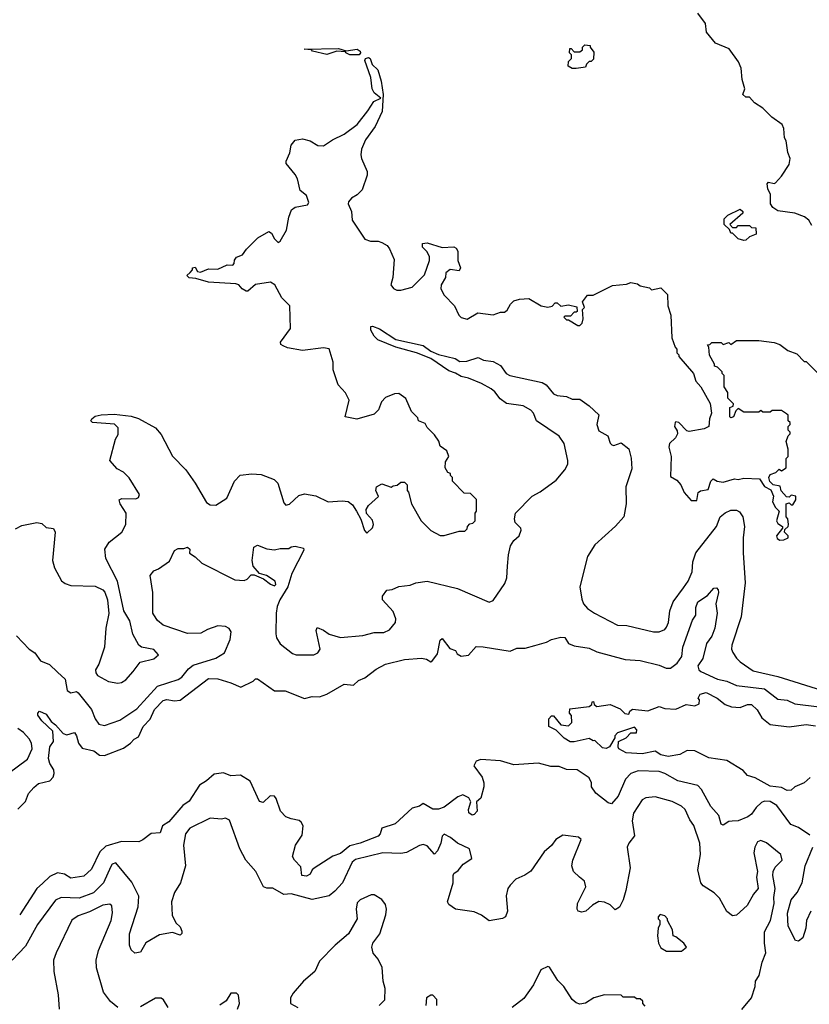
# Model space of a CAD drawing. Extents: x 2239805 to 2396427, y 665731 to 772158.
# Tile 280 of 326: x 2345894 to 2350082, y 731271 to 736491. Entities that reach past the tile are written whole.
import ezdxf

# ---------------------------------------------------------------- set-up
doc = ezdxf.new("R2010")
doc.units = 0

msp = doc.modelspace()

# ---------------------------------------------------------------- linework, layer by layer
at = {"layer": '0CON05XD'}
for points in [[(2350095, 735400), (2350079.3, 735429.3), (2350055.9, 735445.9), (2350005, 735466), (2349915, 735478), (2349888.8, 735495), (2349876.2, 735515), (2349876.7, 735565), (2349862.5, 735595), (2349858.3, 735621.7), (2349865, 735630), (2349895, 735622.5), (2349903, 735627), (2349935, 735662.5), (2349975.8, 735724.2), (2349981.2, 735755), (2349967.3, 735787.3), (2349959.3, 735849.3), (2349950, 735865), (2349947.5, 735915), (2349937.5, 735935), (2349882.5, 735975), (2349835, 736022.5), (2349790.7, 736050.7), (2349765, 736080), (2349745, 736080), (2349730, 736095), (2349740, 736125), (2349726.7, 736175), (2349720, 736235), (2349707, 736267), (2349656.4, 736336.4), (2349585, 736367.5), (2349537.5, 736425), (2349531.7, 736471.7), (2349490, 736525)], [(2348845, 736232.5), (2348825, 736233.3), (2348802.5, 736245), (2348805, 736270), (2348820, 736285), (2348820, 736305), (2348810, 736315), (2348811.7, 736338.3), (2348818.3, 736338.3), (2348835, 736320), (2348865, 736320), (2348878.3, 736331.7), (2348880, 736345), (2348891.7, 736358.3), (2348920, 736355), (2348920, 736345), (2348939.3, 736319.3), (2348938.3, 736281.7), (2348925, 736270), (2348915, 736270), (2348900, 736255), (2348895, 736240), (2348845, 736232.5)], [(2347695, 736304.3), (2347644.5, 736304.5), (2347623.3, 736315), (2347621.7, 736321.7), (2347575.7, 736324.3), (2347522.7, 736307.3), (2347447.5, 736325), (2347441.7, 736331.7), (2347402.5, 736335), (2347585, 736339.2), (2347625, 736326.7), (2347685, 736334.3), (2347700, 736325), (2347702.5, 736315), (2347695, 736304.3)], [(2345871.7, 733791.7), (2345905, 733810), (2345985, 733826.2), (2346011.2, 733821.2), (2346035, 733800), (2346073.6, 733793.6), (2346083.3, 733775), (2346068.1, 733625), (2346078.6, 733585), (2346116.6, 733516.6), (2346135, 733502), (2346165, 733491.4), (2346295, 733488), (2346335, 733468), (2346345.5, 733455.5), (2346360, 733415), (2346366.8, 733343.2), (2346350.8, 733265), (2346343.8, 733165), (2346313.3, 733075), (2346296.7, 733045), (2346298.3, 733028.3), (2346307.5, 733015), (2346365, 732983.3), (2346415, 732973.3), (2346435, 732977.5), (2346457.7, 732992.3), (2346496.7, 733035), (2346532.5, 733085), (2346605, 733103.3), (2346630, 733125), (2346605, 733153.3), (2346540, 733165), (2346525.9, 733175.9), (2346494.4, 733234.4), (2346478.6, 733305), (2346446.9, 733356.9), (2346412.5, 733515), (2346350.5, 733635), (2346345.6, 733684.4), (2346368.8, 733721.2), (2346435.9, 733774.1), (2346456.7, 733815), (2346458.8, 733875), (2346426.7, 733925), (2346422.5, 733945), (2346436.2, 733953.8), (2346509.7, 733950.3), (2346525, 733957.5), (2346530, 733975), (2346475, 734062.5), (2346445, 734092.5), (2346410.7, 734110.7), (2346372.5, 734155), (2346403, 734267), (2346417, 734293), (2346417, 734327), (2346396.4, 734346.4), (2346280, 734355), (2346272.5, 734365), (2346277.5, 734375), (2346295, 734390), (2346327, 734397), (2346395, 734400), (2346485, 734390), (2346525, 734377.5), (2346615, 734327.5), (2346645, 734292.5), (2346705, 734176.7), (2346776, 734105), (2346824.2, 734034.2), (2346885, 733932.5), (2346905, 733920), (2346935, 733917.5), (2346992.5, 733955), (2347033.8, 734045), (2347064.2, 734075.8), (2347126.1, 734083.9), (2347175, 734080.8), (2347244.2, 734054.2), (2347264.2, 734034.2), (2347295, 733930), (2347305, 733917.5), (2347325, 733923.3), (2347375, 733969.2), (2347405, 733977.5), (2347465, 733966.9), (2347530, 733935), (2347605, 733941.2), (2347637, 733937), (2347659.4, 733919.4), (2347681.2, 733885), (2347704, 733844), (2347723.3, 733783.3), (2347735, 733770), (2347765, 733797.5), (2347771.2, 733815), (2347765, 733837.5), (2347733, 733873), (2347732.5, 733895), (2347743.6, 733916.4), (2347797, 733963), (2347782.5, 733995), (2347786.7, 734015), (2347815, 734030), (2347865, 734012.5), (2347875, 734020), (2347897, 734023), (2347915, 734040), (2347935, 734040), (2347950, 734025), (2347950, 733995), (2347957, 733987), (2347972.5, 733925), (2348023.9, 733833.9), (2348075, 733783.3), (2348125, 733757.5), (2348145, 733757.5), (2348225, 733780), (2348255, 733780), (2348268.3, 733791.7), (2348270, 733805), (2348281.7, 733818.3), (2348298.3, 733821.7), (2348310, 733835), (2348310, 733875), (2348317.5, 733885), (2348317, 733947), (2348285, 733980), (2348251.7, 733981.7), (2348190, 734045), (2348190, 734065), (2348180, 734075), (2348180, 734085), (2348165, 734090), (2348150, 734115), (2348153, 734147), (2348170, 734175), (2348160, 734205), (2348125, 734230), (2348117, 734257), (2348095, 734290), (2348055, 734330), (2348045, 734350), (2348010, 734365), (2348005, 734380), (2347972.5, 734415), (2347943, 734483), (2347905, 734510), (2347883, 734507), (2347835, 734487.5), (2347812.5, 734465), (2347797, 734423), (2347775, 734400), (2347683, 734373), (2347620, 734385), (2347642.5, 734475), (2347623, 734513), (2347582.5, 734555), (2347556.7, 734635), (2347556.1, 734676.1), (2347536.4, 734746.4), (2347505, 734752.5), (2347395, 734737.5), (2347315, 734751.2), (2347291.7, 734761.7), (2347280, 734770), (2347278.3, 734781.7), (2347330, 734855), (2347327.5, 734975), (2347285, 735016.7), (2347248, 735085), (2347225, 735100), (2347145, 735088), (2347105, 735052.5), (2347095, 735052.5), (2347074.1, 735064.1), (2347055.8, 735085.8), (2347040.8, 735090.8), (2346895, 735099.2), (2346829.3, 735119.3), (2346793, 735123), (2346780, 735135), (2346799.3, 735150.7), (2346810, 735165), (2346810, 735175), (2346825, 735180), (2346837, 735157), (2346853, 735153), (2346895, 735170), (2346945, 735168.8), (2346995, 735192.5), (2347025, 735190), (2347031.7, 735198.3), (2347033, 735217), (2347045, 735232.5), (2347076.1, 735243.9), (2347097.5, 735275), (2347157.5, 735335), (2347215, 735367.5), (2347229.3, 735359.3), (2347245, 735330), (2347265, 735310), (2347275, 735317.5), (2347308.8, 735375), (2347321.2, 735445), (2347335.9, 735484.1), (2347355, 735497.5), (2347420, 735510), (2347428.3, 735521.7), (2347415, 735558.8), (2347382.5, 735585), (2347367, 735647), (2347355, 735670), (2347308.3, 735728.3), (2347308.3, 735741.7), (2347327.5, 735785), (2347333.9, 735826.1), (2347355, 735853.3), (2347395, 735860), (2347435, 735848.8), (2347475, 735823.8), (2347505, 735823.3), (2347552.5, 735855), (2347615.8, 735884.2), (2347683.3, 735935), (2347741.5, 736008.5), (2347773, 736057), (2347810, 736075), (2347775, 736103.8), (2347764.3, 736125), (2347757.1, 736185), (2347724, 736275), (2347727.5, 736285), (2347745, 736290), (2347752.5, 736285), (2347764, 736254), (2347793.8, 736225), (2347812, 736165), (2347822.5, 736095), (2347817.5, 736005), (2347780, 735925), (2347727.5, 735855), (2347707.5, 735805), (2347703.3, 735775), (2347707.5, 735755), (2347736.4, 735686.4), (2347737, 735667), (2347710.7, 735589.3), (2347685, 735563.3), (2347654.2, 735545.8), (2347638.8, 735525), (2347636.7, 735515), (2347653.3, 735475), (2347658.3, 735428.3), (2347725, 735327.5), (2347755, 735316.7), (2347795, 735316.7), (2347815, 735310), (2347842.5, 735295), (2347856.1, 735276.1), (2347880.7, 735220.7), (2347873.8, 735125), (2347862.5, 735085), (2347877, 735067), (2347895, 735057.5), (2347915, 735057.5), (2347975, 735073.3), (2348040.7, 735139.3), (2348067.5, 735215), (2348067.5, 735235), (2348053, 735263), (2348030, 735285), (2348030, 735305), (2348055, 735307.5), (2348135, 735283.3), (2348196.4, 735286.4), (2348209.3, 735279.3), (2348217.5, 735265), (2348217.5, 735215), (2348232.5, 735175), (2348225, 735160), (2348177, 735167), (2348155, 735150), (2348152.5, 735125), (2348130, 735085), (2348127.5, 735065), (2348145, 735030), (2348200, 734975), (2348222.5, 734925), (2348235, 734913.3), (2348266.7, 734903.3), (2348323.6, 734936.4), (2348405, 734926.7), (2348445, 734940), (2348465, 734940), (2348479.3, 734950.7), (2348497, 734983), (2348515, 735000), (2348545, 735010), (2348595, 735012.5), (2348660, 734975), (2348695, 734967.5), (2348718.3, 734971.7), (2348735, 734990), (2348745, 734990), (2348765, 734972.5), (2348805, 734980), (2348848.3, 734968.3), (2348850, 734945), (2348845, 734940), (2348835, 734940), (2348815, 734920), (2348785, 734920), (2348780, 734915), (2348795, 734900), (2348805, 734900), (2348855, 734870), (2348865, 734870), (2348877, 734883), (2348882.5, 734905), (2348880, 734955), (2348890, 734965), (2348880, 734995), (2348905, 735030), (2348935, 735030), (2349038.3, 735081.7), (2349111.7, 735088.3), (2349135, 735097.5), (2349171.7, 735091.7), (2349185, 735080), (2349235, 735070), (2349245, 735060), (2349295, 735070), (2349330, 735035), (2349332.5, 734975), (2349347.5, 734925), (2349352.5, 734805), (2349370, 734755), (2349380, 734745), (2349380, 734725), (2349390, 734715), (2349390, 734705), (2349467.5, 734615), (2349480, 734575), (2349507.5, 734545), (2349557, 734457), (2349562.5, 734405), (2349552.5, 734375), (2349550, 734335), (2349525, 734322.5), (2349445, 734307.5), (2349431.7, 734311.7), (2349390, 734355), (2349375, 734360), (2349370, 734355), (2349367.5, 734335), (2349381.7, 734311.7), (2349382.5, 734295), (2349372.5, 734275), (2349340, 734245), (2349337.5, 734225), (2349350, 734175), (2349345, 734070), (2349379.3, 734049.3), (2349400, 734025), (2349417.5, 733985), (2349455, 733942.5), (2349485, 733942.5), (2349492.5, 733985), (2349505, 733993.3), (2349545, 734001.2), (2349560, 734045), (2349573, 734057), (2349594, 734044), (2349625, 734038.8), (2349685, 734056.7), (2349705, 734053.3), (2349735, 734061.2), (2349817.5, 734057.5), (2349845, 734016.7), (2349878.8, 733998.8), (2349892.5, 733965), (2349887.5, 733935), (2349902.5, 733905), (2349922.5, 733885), (2349907.5, 733835), (2349915, 733820), (2349940, 733805), (2349940, 733795), (2349907.5, 733755), (2349911.7, 733741.7), (2349925, 733732.5), (2349947, 733733), (2349970, 733745), (2349970, 733755), (2349950, 733775), (2349951.7, 733788.3), (2349970, 733805), (2349972.5, 733815), (2349967.5, 733845), (2349960, 733855), (2349960, 733925), (2349975, 733930), (2349985, 733920), (2349995, 733920), (2350010, 733945), (2350010, 733965), (2349985, 733970), (2349975, 733960), (2349961.7, 733961.7), (2349933, 733993), (2349928.3, 734018.3), (2349890, 734025), (2349873, 734043), (2349867.5, 734065), (2349875, 734080), (2349905, 734090), (2349921.7, 734108.3), (2349935, 734100), (2349960, 734115), (2349960, 734165), (2349970, 734175), (2349970, 734215), (2349960, 734255), (2349970, 734285), (2349980, 734295), (2349980, 734305), (2349970, 734315), (2349970, 734335), (2349980, 734345), (2349980, 734355), (2349970, 734365), (2349970, 734395), (2349961.7, 734401.7)], [(2349735, 735320), (2349705, 735330), (2349675, 735360), (2349665, 735360), (2349658.3, 735378.3), (2349630, 735405), (2349630, 735435), (2349650, 735455), (2349715, 735487.5), (2349730, 735475), (2349730, 735465), (2349660, 735405), (2349675, 735390), (2349695, 735390), (2349705, 735400), (2349765, 735400), (2349775, 735390), (2349798.3, 735388.3), (2349800, 735355), (2349765, 735340), (2349745, 735322.5), (2349735, 735320)], [(2345877.5, 733225), (2345944.1, 733154.1), (2345973.9, 733133.9), (2346005, 733092.5), (2346052.3, 733072.3), (2346095, 733032), (2346136, 732995), (2346145.8, 732935), (2346165, 732923.3), (2346195, 732930), (2346205, 732922), (2346275.5, 732835), (2346294.6, 732784.6), (2346315, 732756), (2346345, 732750), (2346425, 732778.6), (2346515, 732838.1), (2346625, 732958.5), (2346735, 732992.7), (2346755, 733005.6), (2346789.5, 733050.5), (2346815, 733069.1), (2346935, 733106.9), (2346981.2, 733135), (2347010, 733205), (2347016.1, 733246.1), (2347005, 733262.9), (2346985, 733274.4), (2346945, 733277.1), (2346890.9, 733259.1), (2346855, 733239.2), (2346785, 733238.1), (2346655, 733280.8), (2346625, 733306.7), (2346605.9, 733335.9), (2346601.2, 733345), (2346601.2, 733455), (2346586.2, 733545), (2346605, 733570), (2346630.7, 733579.3), (2346689.3, 733620.7), (2346715, 733676.7), (2346735, 733687.5), (2346765, 733687.5), (2346784.2, 733695.8), (2346796.2, 733685), (2346795, 733662.5), (2346825, 733643.3), (2346859.7, 733609.7), (2347035, 733522.2), (2347085, 733518.1), (2347101.2, 733525), (2347122.3, 733547.7), (2347138.3, 733548.3), (2347187, 733527), (2347225, 733498), (2347245, 733490), (2347253.3, 733496.7), (2347248.8, 733515), (2347202.5, 733545), (2347165.9, 733555.9), (2347133.3, 733595), (2347126.7, 733625), (2347136.7, 733695), (2347156.1, 733706.1), (2347205, 733686.7), (2347245, 733680), (2347275, 733687.5), (2347321.7, 733688.3), (2347335, 733697.5), (2347355, 733700), (2347400, 733690), (2347401.7, 733678.3), (2347337.5, 733555), (2347316.7, 733485), (2347274.1, 733415.9), (2347260.3, 733379.7), (2347254.2, 733345), (2347252.2, 733235), (2347255.8, 733215), (2347275, 733183.3), (2347341.7, 733131.7), (2347360, 733125), (2347455, 733124), (2347476.2, 733135), (2347487.1, 733155), (2347466.4, 733253.6), (2347471.2, 733268.8), (2347505, 733255.6), (2347535, 733234.4), (2347595, 733216.2), (2347715, 733226.7), (2347775, 733242.5), (2347825, 733243.3), (2347855, 733257.5), (2347886.7, 733295), (2347888.8, 733315), (2347875, 733353.3), (2347818.8, 733415), (2347818.8, 733435), (2347842.3, 733467.7), (2347869.3, 733470.7), (2347905, 733486.2), (2347965, 733494), (2347995, 733506), (2348055, 733513.8), (2348215.8, 733475.8), (2348385, 733402.5), (2348405, 733412.5), (2348467.5, 733502.5), (2348477.6, 733532.4), (2348481.9, 733595), (2348486.6, 733655), (2348497.9, 733702.1), (2348515, 733730), (2348543.5, 733755), (2348554.4, 733785), (2348552, 733795), (2348522.2, 733825), (2348518.6, 733845), (2348524, 733875), (2348612.5, 733965), (2348655, 733988.8), (2348739.1, 734050.9), (2348786, 734105), (2348801.4, 734135), (2348802.2, 734155), (2348781.3, 734245), (2348755, 734282.7), (2348635, 734364), (2348618.9, 734405), (2348605, 734421.9), (2348565, 734444), (2348476.1, 734456.1), (2348441.7, 734481.7), (2348415, 734518.8), (2348395, 734534), (2348343, 734563), (2348275, 734590.8), (2348235, 734600), (2348205, 734618.1), (2348169.6, 734629.6), (2348075.6, 734695.6), (2347998, 734725), (2347888.8, 734755), (2347794.6, 734794.6), (2347774, 734814), (2347757.5, 734845), (2347755.9, 734864.1), (2347765, 734866.7), (2347802.6, 734852.6), (2347890, 734795), (2348033.8, 734763.8), (2348075, 734734), (2348115, 734715.8), (2348204.3, 734694.3), (2348228.8, 734678.8), (2348265, 734681.4), (2348325, 734701.2), (2348355, 734686.2), (2348405, 734678.6), (2348445, 734657.5), (2348474, 734615), (2348493.3, 734605), (2348665, 734568.1), (2348685.8, 734555), (2348725, 734507.5), (2348745, 734498.1), (2348794.1, 734494.1), (2348825, 734480), (2348865, 734480), (2348915, 734444), (2348966.2, 734396.2), (2348955.5, 734345)], [(2349961.7, 734401.7), (2349935, 734420), (2349885, 734420), (2349875, 734410), (2349835, 734410), (2349825, 734420), (2349815, 734410), (2349735, 734410), (2349705, 734430), (2349691.7, 734418.3), (2349680, 734385), (2349665, 734380), (2349660, 734385), (2349660, 734435), (2349678.3, 734441.7), (2349680, 734455), (2349650, 734485), (2349650, 734515), (2349630, 734545), (2349630, 734605), (2349620, 734615), (2349620, 734625), (2349595, 734650), (2349580, 734655), (2349580, 734665), (2349553, 734713), (2349550, 734755), (2349541.7, 734768.3), (2349555, 734770), (2349565, 734780), (2349615, 734780), (2349625, 734770), (2349655, 734780), (2349665, 734770), (2349695, 734790), (2349815, 734790), (2349895, 734780), (2349925, 734770), (2349968.3, 734738.3), (2350015, 734720), (2350055, 734680), (2350065, 734680), (2350135, 734610)], [(2348955.5, 734345), (2348965, 734312.5), (2349014.2, 734285), (2349026.1, 734246.1), (2349035, 734236.7), (2349045, 734233.8), (2349085, 734247.5), (2349125, 734216.7), (2349137, 734167), (2349140.5, 734109.5), (2349108.8, 734015), (2349110.8, 733925), (2349098.1, 733855), (2349055, 733806), (2348945, 733708), (2348905.7, 733645), (2348864.6, 733485.4), (2348875, 733420), (2348885, 733394.2), (2348905, 733370), (2348942, 733345), (2349065, 733281.2), (2349115, 733278.8), (2349255, 733246.2), (2349285, 733246.2), (2349315, 733258.8), (2349325, 733270), (2349334.4, 733295.6), (2349341.9, 733358.1), (2349360.4, 733405), (2349415, 733479.2), (2349439.5, 733515), (2349460, 733565), (2349465, 733617.5), (2349480, 733665), (2349590.6, 733805), (2349610, 733855), (2349635, 733877.5), (2349665, 733890.8), (2349695, 733891.2), (2349712.3, 733882.3), (2349730, 733855), (2349738.6, 733805), (2349730.6, 733745), (2349730.6, 733665), (2349741.9, 733505), (2349721.1, 733325), (2349671.1, 733175), (2349670, 733155), (2349677.3, 733137.3), (2349695.7, 733105.7), (2349715, 733086.2), (2349785, 733038.6), (2349915, 733010), (2350147, 732937)], [(2345884.4, 732305.6), (2345925, 732346.7), (2345941.3, 732388.7), (2345969.1, 732420.9), (2345995, 732442), (2346054.1, 732455.9), (2346071.2, 732475), (2346078, 732495), (2346075.8, 732515), (2346055, 732548.8), (2346047.5, 732575), (2346054.4, 732635.6), (2346073.8, 732665), (2346070, 732720), (2346012.5, 732775), (2345990, 732805), (2345990, 732815), (2346000, 732825), (2346035, 732810), (2346061.4, 732771.4), (2346085, 732753.3), (2346125, 732706.7), (2346145, 732700), (2346185, 732712.5), (2346196.2, 732695), (2346206.4, 732656.4), (2346225, 732630), (2346287.5, 732615), (2346317.5, 732592.5), (2346345, 732590), (2346445, 732630), (2346482, 732655), (2346502.1, 732677.9), (2346525, 732690), (2346550, 732745), (2346586.5, 732783.5), (2346610, 732835), (2346655, 732882.2), (2346675, 732887.5), (2346715, 732879.5), (2346745, 732883.5), (2346895, 732999.2), (2346945, 732997.5), (2347014, 732976), (2347067.7, 732952.3), (2347132.5, 732985), (2347145, 732997.5), (2347155, 732997.5), (2347245, 732933.3), (2347303, 732933), (2347405, 732893.3), (2347445, 732902.5), (2347485, 732901.2), (2347523.3, 732915), (2347615, 732968.8), (2347665, 732963.3), (2347691.4, 732988.6), (2347725, 733002.9), (2347785, 733048.1), (2347835, 733075.5), (2347935, 733099.4), (2348025, 733107.1), (2348051.7, 733101.7), (2348075, 733086.7), (2348080.7, 733089.3), (2348110.3, 733129.7), (2348125, 733202.5), (2348135, 733210), (2348175, 733157.5), (2348205, 733147.5), (2348215, 733130), (2348235, 733117.5), (2348275, 733122.5), (2348315, 733167.5), (2348353, 733167), (2348495, 733143.8), (2348531.3, 733158.7), (2348575, 733159.5), (2348627.1, 733172.9), (2348689.1, 733190.9), (2348715, 733204.8), (2348765, 733218.1), (2348785, 733216.9), (2348805.7, 733185), (2348835, 733171.1), (2348915, 733160), (2348955, 733140), (2349105, 733100), (2349185, 733094), (2349285, 733068.5), (2349322.7, 733052.7), (2349345, 733053.5), (2349380.9, 733079.1), (2349406.4, 733115), (2349410.6, 733165), (2349462.3, 733307.7), (2349480, 733335), (2349480.8, 733375), (2349490.8, 733405), (2349542, 733438), (2349575, 733476.7), (2349589.3, 733479.3), (2349599.5, 733469.5), (2349601.2, 733455), (2349586.2, 733395), (2349594, 733345), (2349581.4, 733265), (2349565, 733223.3), (2349536.1, 733183.9), (2349517.1, 733105), (2349490, 733065), (2349496, 733045), (2349506.2, 733035), (2349595.5, 732994.5), (2349644.6, 732984.6), (2349695, 732960.8), (2349845, 732943.6), (2349915, 732888.8), (2349965, 732884), (2350005, 732864), (2350135, 732848.2)], [(2350085.8, 732474.2), (2350054.1, 732445.9), (2350005.8, 732424.2), (2349985, 732407.5), (2349965, 732404.4), (2349935, 732420.8), (2349875, 732428.6), (2349795, 732472), (2349755, 732483.8), (2349730.7, 732510.7), (2349645, 732564), (2349548.7, 732578.7), (2349475, 732615.8), (2349435, 732617.5), (2349395, 732596.2), (2349334.1, 732585.9), (2349295, 732594.4), (2349265, 732613.8), (2349195, 732599.2), (2349110, 732605), (2349072.5, 732625), (2349067.5, 732635), (2349070, 732665), (2349110, 732685), (2349135, 732710), (2349165, 732710), (2349167, 732727), (2349155, 732740), (2349065, 732710), (2349050, 732695), (2349050, 732685), (2349023, 732637), (2349005, 732627.5), (2348985, 732631.2), (2348945, 732670), (2348935, 732667.5), (2348915, 732680), (2348835, 732662.5), (2348813.6, 732663.6), (2348781.7, 732681.7), (2348740, 732725), (2348700, 732745), (2348700, 732785), (2348715, 732800), (2348725, 732800), (2348765, 732752.5), (2348805, 732747.5), (2348822.5, 732765), (2348821.7, 732801.7), (2348810, 732815), (2348811.7, 732838.3), (2348915, 732850), (2348928.3, 732861.7), (2348930, 732875), (2348937.5, 732877.5), (2348941.7, 732861.7), (2348955, 732850), (2349025, 732861.2), (2349078.3, 732838.3), (2349103, 732813), (2349125, 732810), (2349130, 732825), (2349145, 732836.2), (2349225, 732827.5), (2349285, 732850), (2349315, 732840), (2349375, 732836.7), (2349428.3, 732861.7), (2349475, 732853.3), (2349497.5, 732865), (2349500, 732885), (2349492.5, 732895), (2349503.3, 732915), (2349535, 732923.8), (2349593.8, 732895), (2349635, 732860.6), (2349668.5, 732848.5), (2349715, 732844.5), (2349755, 732861.4), (2349775, 732861.2), (2349805, 732832), (2349830.2, 732790.2), (2349875, 732755.6), (2349975, 732742.9), (2350065, 732754.3), (2350115, 732748.6)], [(2345833.8, 732495), (2345935, 732571.2), (2345961.4, 732625), (2345956.5, 732655), (2345945, 732678), (2345915, 732712.5), (2345885, 732734)], [(2350085, 732167.5), (2350025, 732208.8), (2349984.1, 732224.1), (2349910.6, 732325), (2349875, 732346.2), (2349845, 732348.9), (2349828.3, 732341.7), (2349800, 732315), (2349775, 732278.8), (2349756.7, 732265), (2349705, 732244.3), (2349672.7, 732242.7), (2349655, 732240), (2349625, 732220.8), (2349615, 732226.2), (2349602.3, 732272.3), (2349559.5, 732319.5), (2349510.5, 732410.5), (2349490.9, 732430.9), (2349385, 732456.7), (2349315.3, 732495.3), (2349285, 732505.4), (2349175, 732508.5), (2349135, 732495.6), (2349107.1, 732465), (2349068.8, 732375), (2349033.6, 732333.6), (2349015, 732340), (2348950.5, 732390.5), (2348927.5, 732425), (2348926.7, 732445), (2348915, 732472.5), (2348850, 732515), (2348795, 732515.7), (2348755, 732532), (2348711.3, 732531.3), (2348645, 732549.1), (2348515, 732540.8), (2348445, 732561.9), (2348340.3, 732569.7), (2348315, 732560), (2348303.3, 732535), (2348346.7, 732475), (2348356.4, 732446.4), (2348356.4, 732423.6), (2348340, 732365), (2348317.5, 732345), (2348320, 732295), (2348305, 732277.5), (2348293.6, 732273.6), (2348276.4, 732286.4), (2348274, 732305), (2348287.5, 732345), (2348275.6, 732365.6), (2348245, 732382), (2348217.9, 732372.1), (2348145, 732315.8), (2348115, 732305.8), (2348085.9, 732305.9), (2348033.6, 732336.4), (2348015, 732321.2), (2347975, 732310.5), (2347885, 732228.8), (2347815, 732205.8), (2347805.5, 732174.5), (2347795, 732162), (2347700, 732125), (2347645, 732111.4), (2347595, 732071.4), (2347555, 732057.5), (2347456.9, 731993.1), (2347445.8, 731984.2), (2347435, 731961.2), (2347415, 731950), (2347390, 731955), (2347385, 732000), (2347351.2, 732035), (2347341.2, 732055), (2347357.5, 732115), (2347392.3, 732167.7), (2347397.8, 732217.8), (2347387.9, 732237.9), (2347376.4, 732246.4), (2347335, 732255.6), (2347305, 732265.6), (2347276.7, 732295), (2347255, 732363.3), (2347245, 732375.7), (2347223.6, 732376.4), (2347185, 732341.2), (2347166.1, 732346.1), (2347116.7, 732455), (2347065, 732486.7), (2347015, 732482.5), (2346975, 732498.8), (2346925, 732491.2), (2346884.5, 732455.5), (2346847.6, 732432.4), (2346792.4, 732347.6), (2346758.9, 732325), (2346685, 732238), (2346652.1, 732217.9), (2346638.8, 732181.2), (2346592.4, 732177.6), (2346547.3, 732142.7), (2346526.4, 732133.6), (2346435, 732133.9), (2346350.9, 732109.1), (2346319.5, 732080.5), (2346275, 731988), (2346235, 731951.4), (2346165, 731940.8), (2346132.1, 731962.1), (2346095, 731968.1), (2346055, 731949.4), (2346015, 731912.5), (2345985.8, 731885), (2345894.3, 731745)], [(2349725, 731243.1), (2349776.1, 731305), (2349794.4, 731365), (2349796.9, 731395), (2349816.1, 731423.9), (2349832.5, 731495), (2349852.3, 731545), (2349843.5, 731595), (2349844.5, 731655), (2349875.5, 731715), (2349896.1, 731805), (2349893.1, 731836.9), (2349900.8, 731885), (2349888, 731955), (2349890, 731975), (2349901.2, 731998.8), (2349938, 732035), (2349931.2, 732065), (2349855, 732126.7), (2349825, 732140), (2349807, 732133), (2349792.5, 732105), (2349787.5, 732075), (2349806.7, 731975), (2349802.5, 731945), (2349810, 731885), (2349786.2, 731855), (2349753.3, 731795), (2349695, 731743.3), (2349675, 731740), (2349644.3, 731764.3), (2349606.2, 731835), (2349578.3, 731861.7), (2349519.7, 731899.7), (2349505.9, 731915.9), (2349490, 731985), (2349505.8, 732065), (2349500.6, 732125), (2349469.1, 732219.1), (2349448.8, 732248.8), (2349424, 732305), (2349405, 732322), (2349355, 732345.8), (2349265, 732370.8), (2349215, 732365.8), (2349195, 732356), (2349150, 732285), (2349142, 732245), (2349154.2, 732165), (2349124.2, 732125), (2349116.9, 732105), (2349131.9, 731995), (2349108.6, 731875), (2349094.2, 731825), (2349075, 731786.7), (2349053, 731773), (2349025, 731798.8), (2348995, 731813.8), (2348966.4, 731816.4), (2348932.7, 731797.3), (2348896.7, 731765), (2348875, 731760), (2348855.9, 731765.9), (2348850, 731775), (2348852.5, 731805), (2348896.2, 731895), (2348890, 731925), (2348863.8, 731945), (2348831.2, 731975), (2348822, 732005), (2348828, 732035), (2348872.5, 732145), (2348858.3, 732158.3), (2348775, 732167.5), (2348737.5, 732145), (2348715, 732112.5), (2348675, 732080), (2348605, 731978), (2348573.7, 731956.3), (2348526.2, 731935), (2348495, 731903.3), (2348484, 731885), (2348474.3, 731845.7), (2348481.2, 731765), (2348470, 731735), (2348455, 731726.2), (2348385, 731713.3), (2348343.6, 731743.6), (2348305, 731762.5), (2348206.4, 731776.4), (2348170.7, 731800.7), (2348162.5, 731815), (2348193.3, 731915), (2348192.5, 731955), (2348197.5, 731965), (2348219.5, 731980.5), (2348246.7, 732015), (2348292.5, 732045), (2348280, 732095), (2348216.2, 732125), (2348180, 732155), (2348145, 732173.3), (2348135, 732162.5), (2348127.1, 732125), (2348110, 732085), (2348095, 732067.5), (2348055, 732110.8), (2348035, 732118), (2348015, 732114), (2347945, 732075.8), (2347915, 732071.4), (2347820, 732075), (2347675, 732040), (2347658.5, 732025), (2347605.6, 731915), (2347565, 731870.6), (2347535, 731847.1), (2347445, 731826.2), (2347335, 731857.5), (2347295, 731853.3), (2347237, 731887), (2347205, 731887.5), (2347187.5, 731895), (2347146.7, 731975), (2347093.8, 732035), (2347061.2, 732095), (2347006.8, 732246.8), (2346985, 732258), (2346965, 732253.8), (2346905, 732257.5), (2346796, 732205), (2346774.6, 732175.4), (2346763.3, 732115), (2346773.3, 732005), (2346764.4, 731975), (2346747.5, 731915), (2346715.8, 731865), (2346699.2, 731815), (2346703.4, 731743.4), (2346722.5, 731702.5), (2346745, 731682.5), (2346755, 731660), (2346753.6, 731646.4), (2346745, 731637.5), (2346705, 731652), (2346635, 731640), (2346563, 731597), (2346535, 731547.5), (2346505, 731542.5), (2346485, 731560), (2346477.5, 731585), (2346476.2, 731645), (2346521.9, 731788.1), (2346527.1, 731845), (2346489.7, 731919.7), (2346405, 732022), (2346385.7, 732014.3), (2346377.4, 732002.6), (2346338.2, 731915), (2346285, 731863.1), (2346210, 731835), (2346115, 731838.1), (2346085, 731824.2), (2345988.1, 731695), (2345925, 731580), (2345854.2, 731505)], [(2350090, 731765), (2350067.1, 731715), (2350064, 731675), (2350046.8, 731623.2), (2350025, 731606.7), (2350009.3, 731609.3), (2349969.4, 731685), (2349965.6, 731755), (2349985.5, 731825), (2350017.1, 731865), (2350044, 731915), (2350059.4, 732005), (2350100.6, 732105)], [(2347800, 731265), (2347830, 731295), (2347832.5, 731355), (2347822.5, 731395), (2347817, 731467), (2347795, 731510), (2347768.3, 731541.7), (2347762.5, 731575), (2347767.5, 731595), (2347803.8, 731645), (2347836.7, 731745), (2347840, 731775), (2347835, 731800), (2347815, 731827.5), (2347775, 731852.5), (2347758.3, 731851.7), (2347700, 731825), (2347685, 731810), (2347678.8, 731775), (2347683.8, 731725), (2347638.8, 731645), (2347567.5, 731585), (2347485, 731500), (2347460, 731445), (2347400, 731395), (2347345, 731330), (2347330, 731305), (2347330, 731275), (2347370, 731255)], [(2346415, 731254), (2346376.7, 731286.7), (2346338.1, 731335), (2346301.8, 731465), (2346299.6, 731505), (2346313.1, 731556.9), (2346379.5, 731715), (2346386.9, 731756.9), (2346383.9, 731793.9), (2346371.7, 731801.7), (2346335, 731796.9), (2346265, 731761.9), (2346205, 731740.8), (2346171.7, 731718.3), (2346087.5, 731545), (2346074.3, 731505), (2346075.8, 731445), (2346098.3, 731321.7), (2346103.3, 731245)], [(2349405, 731552.5), (2349430, 731575), (2349416.4, 731596.4), (2349375, 731630), (2349360, 731635), (2349357, 731667), (2349330, 731715), (2349330, 731725), (2349315, 731740), (2349291.7, 731748.3), (2349280, 731735), (2349280, 731725), (2349290, 731715), (2349290, 731695), (2349280, 731675), (2349277.5, 731635), (2349282.5, 731595), (2349295, 731570), (2349325, 731552.5), (2349405, 731552.5)], [(2349211.7, 731261.7), (2349200, 731275), (2349198.3, 731288.3), (2349185, 731300), (2349165, 731300), (2349155, 731310), (2349095, 731310), (2349085, 731320), (2348995, 731322.5), (2348940, 731305), (2348895, 731277.5), (2348865, 731272.5), (2348845, 731280), (2348825, 731297.5), (2348780, 731365), (2348747.7, 731397.7), (2348705, 731467.5), (2348695, 731472.5), (2348657.5, 731455), (2348618.8, 731375), (2348567.3, 731302.7), (2348506.1, 731253.9)], [(2346681.2, 731255), (2346656.2, 731295), (2346643.9, 731303.9), (2346615, 731303.8), (2346535, 731258.8)], [(2347050, 731245), (2347060, 731275), (2347055, 731320), (2347045, 731330), (2347015, 731330), (2346989.3, 731290.7), (2346955, 731267.5)], [(2348107.5, 731265), (2348107, 731297), (2348085, 731320), (2348075, 731320), (2348052.5, 731305), (2348047.5, 731265)]]:
    msp.add_lwpolyline(points, dxfattribs=at)

doc.saveas('drawing.dxf')
